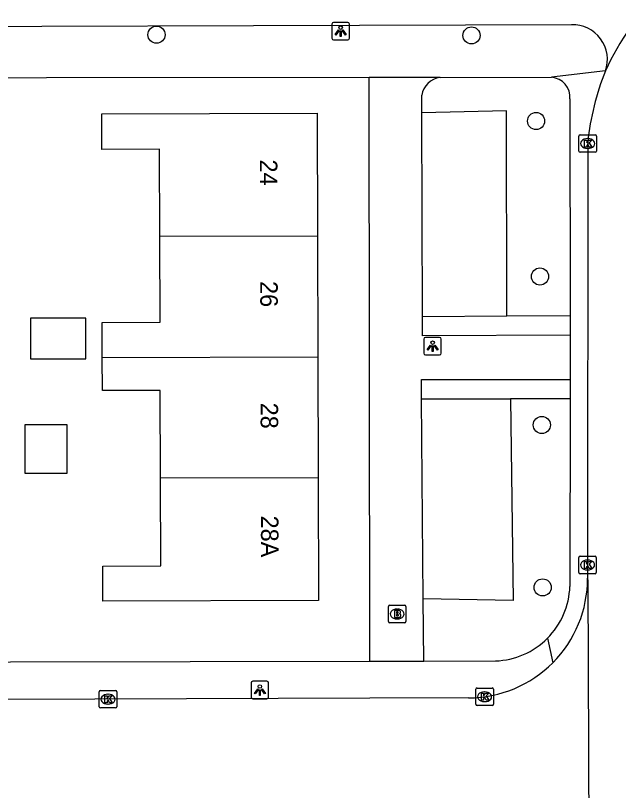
# Model space of a CAD drawing. Extents: x 160732 to 162105, y 387428 to 388479.
# Drawn here: x 161657.17 to 161691.59, y 388285.73 to 388329.97 of the extents above; entities that cross this region are included whole.
import ezdxf

# ---------------------------------------------------------------- set-up
doc = ezdxf.new("R2010")
doc.units = 0
for name, color, linetype in [('IMGEO_Boom', 7, 'Continuous'), ('IMGEO_Brandkraan', 7, 'Continuous'), ('IMGEO_Fietspad_open', 7, 'Continuous'), ('IMGEO_Groenvoorziening', 7, 'Continuous'), ('IMGEO_Haag', 7, 'Continuous'), ('IMGEO_Kolk', 7, 'Continuous'), ('IMGEO_Lichtpunt', 7, 'Continuous'), ('IMGEO_Pand', 7, 'Continuous'), ('IMGEO_Pand_nummerreeks', 7, 'Continuous'), ('IMGEO_Rijbaan_lokaal_open', 7, 'Continuous'), ('IMGEO_Voetpad_open', 7, 'Continuous')]:
    doc.layers.add(name, color=color, linetype=linetype)

msp = doc.modelspace()

# ---------------------------------------------------------------- linework, layer by layer
at = {"layer": 'IMGEO_Boom'}
for centre in [(161665.213, 388328.871), (161683.197, 388328.831), (161686.882, 388323.945), (161687.104, 388315.066), (161687.213, 388306.593), (161687.256, 388297.32)]:
    msp.add_circle(centre, 0.489, dxfattribs=at)
at = {"layer": 'IMGEO_Brandkraan'}
for p, q in [((161678.451, 388295.377), (161678.451, 388296.229)), ((161678.526, 388296.303), (161679.378, 388296.303)), ((161678.939, 388296.083), (161678.964, 388296.083)), ((161679.452, 388296.229), (161679.452, 388295.377)), ((161679.378, 388295.303), (161678.526, 388295.303)), ((161678.962, 388295.523), (161678.937, 388295.523))]:
    msp.add_line(p, q, dxfattribs=at)
for points in [[(161678.451, 388295.377), (161678.451, 388296.229)], [(161678.526, 388296.303), (161679.378, 388296.303)], [(161679.452, 388296.229), (161679.452, 388295.377)], [(161678.799, 388296.003), (161678.799, 388295.603), (161679.012, 388295.603)], [(161679.03, 388296.003), (161678.799, 388296.003)], [(161678.978, 388295.922), (161678.924, 388295.922), (161678.924, 388295.846)], [(161678.924, 388295.846), (161678.977, 388295.846)], [(161678.986, 388295.77), (161678.924, 388295.77), (161678.924, 388295.689)], [(161678.924, 388295.689), (161678.986, 388295.689)], [(161679.378, 388295.303), (161678.526, 388295.303)]]:
    msp.add_lwpolyline(points, dxfattribs=at)
for centre, radius, start, end in [((161678.528, 388296.227), 0.0765, 91.552, 178.448), ((161678.528, 388296.227), 0.0765, 91.552, 178.448), ((161679.376, 388296.227), 0.0765, 1.552, 88.448), ((161679.376, 388296.227), 0.0765, 1.552, 88.448), ((161678.979, 388295.884), 0.0379, 267.8285, 90.9355), ((161678.987, 388295.729), 0.0404, 269.8759, 90.5077), ((161679.018, 388295.854), 0.251, 268.6676, 293.5347), ((161679.034, 388295.858), 0.145, 59.4692, 91.5367), ((161679.059, 388295.905), 0.0922, 285.5137, 58.1501), ((161679.064, 388295.713), 0.105, 301.3115, 78.989), ((161678.528, 388295.379), 0.0765, 181.552, 268.448), ((161678.528, 388295.379), 0.0765, 181.552, 268.448), ((161679.376, 388295.379), 0.0765, 271.552, 358.448), ((161679.376, 388295.379), 0.0765, 271.552, 358.448)]:
    msp.add_arc(centre, radius, start, end, dxfattribs=at)
for centre, major_axis, ratio, start_param, end_param in [((161678.938, 388295.803), (-0.387, 0.002), 0.722429, 4.712389, 7.853982), ((161678.963, 388295.803), (-0.39, 0.002), 0.717154, 1.570796, 4.712389)]:
    msp.add_ellipse(centre, major_axis=major_axis, ratio=ratio, start_param=start_param, end_param=end_param, dxfattribs=at)
at = {"layer": 'IMGEO_Fietspad_open'}
msp.add_lwpolyline([(161688.907, 388329.444), (161640.503, 388329.278), (161628.465, 388329.237), (161561.317, 388329.067)], dxfattribs=at)
msp.add_arc((161688.965, 388327.456), 1.989, 340.7605, 91.6851, dxfattribs=at)
at = {"layer": 'IMGEO_Groenvoorziening'}
for points in [[(161685.21, 388312.801), (161685.2, 388324.533), (161680.356, 388324.404)], [(161685.416, 388308.084), (161685.571, 388296.574), (161680.439, 388296.662)]]:
    msp.add_lwpolyline(points, dxfattribs=at)
at = {"layer": 'IMGEO_Haag'}
for points in [[(161688.821, 388312.821), (161685.21, 388312.801)], [(161685.21, 388312.801), (161680.392, 388312.774)], [(161680.343, 388308.088), (161685.416, 388308.084)], [(161688.825, 388308.082), (161685.416, 388308.084)]]:
    msp.add_lwpolyline(points, dxfattribs=at)
at = {"layer": 'IMGEO_Kolk'}
for p, q in [((161689.327, 388322.232), (161689.327, 388323.084)), ((161689.402, 388323.158), (161690.254, 388323.158)), ((161690.328, 388323.084), (161690.328, 388322.232)), ((161689.815, 388322.938), (161689.84, 388322.938)), ((161690.254, 388322.158), (161689.402, 388322.158)), ((161689.838, 388322.378), (161689.813, 388322.378)), ((161689.32, 388298.175), (161689.32, 388299.027)), ((161689.395, 388299.101), (161690.247, 388299.101)), ((161689.808, 388298.881), (161689.833, 388298.881)), ((161690.321, 388299.027), (161690.321, 388298.175)), ((161689.831, 388298.321), (161689.806, 388298.321)), ((161690.247, 388298.101), (161689.395, 388298.101)), ((161661.947, 388290.512), (161661.947, 388291.364)), ((161662.022, 388291.438), (161662.874, 388291.438)), ((161662.435, 388291.218), (161662.46, 388291.218)), ((161662.948, 388291.364), (161662.948, 388290.512)), ((161683.445, 388290.652), (161683.445, 388291.504)), ((161683.52, 388291.578), (161684.372, 388291.578)), ((161683.933, 388291.358), (161683.958, 388291.358)), ((161684.446, 388291.504), (161684.446, 388290.652)), ((161683.956, 388290.798), (161683.931, 388290.798)), ((161662.874, 388290.438), (161662.022, 388290.438)), ((161662.458, 388290.658), (161662.433, 388290.658)), ((161684.372, 388290.578), (161683.52, 388290.578))]:
    msp.add_line(p, q, dxfattribs=at)
for points in [[(161689.327, 388322.232), (161689.327, 388323.084)], [(161689.402, 388323.158), (161690.254, 388323.158)], [(161690.328, 388323.084), (161690.328, 388322.232)], [(161689.648, 388322.858), (161689.771, 388322.858), (161689.771, 388322.707), (161689.901, 388322.858), (161690.065, 388322.858), (161689.919, 388322.707), (161690.072, 388322.458), (161689.92, 388322.458), (161689.835, 388322.622), (161689.771, 388322.555), (161689.771, 388322.458), (161689.648, 388322.458), (161689.648, 388322.858)], [(161690.254, 388322.158), (161689.402, 388322.158)], [(161689.32, 388298.175), (161689.32, 388299.027)], [(161689.395, 388299.101), (161690.247, 388299.101)], [(161689.641, 388298.801), (161689.764, 388298.801), (161689.764, 388298.65), (161689.894, 388298.801), (161690.058, 388298.801), (161689.912, 388298.65), (161690.065, 388298.401), (161689.913, 388298.401), (161689.828, 388298.565), (161689.764, 388298.498), (161689.764, 388298.401), (161689.641, 388298.401), (161689.641, 388298.801)], [(161690.321, 388299.027), (161690.321, 388298.175)], [(161690.247, 388298.101), (161689.395, 388298.101)], [(161661.947, 388290.512), (161661.947, 388291.364)], [(161662.022, 388291.438), (161662.874, 388291.438)], [(161662.948, 388291.364), (161662.948, 388290.512)], [(161683.445, 388290.652), (161683.445, 388291.504)], [(161683.52, 388291.578), (161684.372, 388291.578)], [(161683.766, 388291.278), (161683.889, 388291.278), (161683.889, 388291.127), (161684.019, 388291.278), (161684.183, 388291.278), (161684.037, 388291.127), (161684.19, 388290.878), (161684.038, 388290.878), (161683.953, 388291.042), (161683.889, 388290.975), (161683.889, 388290.878), (161683.766, 388290.878), (161683.766, 388291.278)], [(161684.446, 388291.504), (161684.446, 388290.652)], [(161662.268, 388291.138), (161662.391, 388291.138), (161662.391, 388290.987), (161662.521, 388291.138), (161662.685, 388291.138), (161662.539, 388290.987), (161662.692, 388290.738), (161662.54, 388290.738), (161662.455, 388290.902), (161662.391, 388290.835), (161662.391, 388290.738), (161662.268, 388290.738), (161662.268, 388291.138)], [(161662.874, 388290.438), (161662.022, 388290.438)], [(161684.372, 388290.578), (161683.52, 388290.578)]]:
    msp.add_lwpolyline(points, dxfattribs=at)
for centre, start, end in [((161689.404, 388323.082), 91.552, 178.448), ((161689.404, 388323.082), 91.552, 178.448), ((161690.252, 388323.082), 1.552, 88.448), ((161690.252, 388323.082), 1.552, 88.448), ((161689.404, 388322.234), 181.552, 268.448), ((161689.404, 388322.234), 181.552, 268.448), ((161690.252, 388322.234), 271.552, 358.448), ((161690.252, 388322.234), 271.552, 358.448), ((161689.397, 388299.025), 91.552, 178.448), ((161689.397, 388299.025), 91.552, 178.448), ((161690.245, 388299.025), 1.552, 88.448), ((161690.245, 388299.025), 1.552, 88.448), ((161689.397, 388298.177), 181.552, 268.448), ((161689.397, 388298.177), 181.552, 268.448), ((161690.245, 388298.177), 271.552, 358.448), ((161690.245, 388298.177), 271.552, 358.448), ((161662.024, 388291.362), 91.552, 178.448), ((161662.024, 388291.362), 91.552, 178.448), ((161662.872, 388291.362), 1.552, 88.448), ((161662.872, 388291.362), 1.552, 88.448), ((161683.522, 388291.502), 91.552, 178.448), ((161683.522, 388291.502), 91.552, 178.448), ((161684.37, 388291.502), 1.552, 88.448), ((161684.37, 388291.502), 1.552, 88.448), ((161662.024, 388290.514), 181.552, 268.448), ((161662.024, 388290.514), 181.552, 268.448), ((161662.872, 388290.514), 271.552, 358.448), ((161662.872, 388290.514), 271.552, 358.448), ((161683.522, 388290.654), 181.552, 268.448), ((161683.522, 388290.654), 181.552, 268.448), ((161684.37, 388290.654), 271.552, 358.448), ((161684.37, 388290.654), 271.552, 358.448)]:
    msp.add_arc(centre, 0.0765, start, end, dxfattribs=at)
for centre, major_axis, ratio, start_param, end_param in [((161689.814, 388322.658), (-0.387, 0.002), 0.722429, 4.712389, 7.853982), ((161689.839, 388322.658), (-0.39, 0.002), 0.717154, 1.570796, 4.712389), ((161689.807, 388298.601), (-0.387, 0.002), 0.722429, 4.712389, 7.853982), ((161689.832, 388298.601), (-0.39, 0.002), 0.717154, 1.570796, 4.712389), ((161662.434, 388290.938), (-0.387, 0.002), 0.722429, 4.712389, 7.853982), ((161662.459, 388290.938), (-0.39, 0.002), 0.717154, 1.570796, 4.712389), ((161683.932, 388291.078), (-0.387, 0.002), 0.722429, 4.712389, 7.853982), ((161683.957, 388291.078), (-0.39, 0.002), 0.717154, 1.570796, 4.712389)]:
    msp.add_ellipse(centre, major_axis=major_axis, ratio=ratio, start_param=start_param, end_param=end_param, dxfattribs=at)
at = {"layer": 'IMGEO_Lichtpunt'}
for p, q in [((161675.233, 388329.479), (161675.233, 388328.672)), ((161675.233, 388329.479), (161675.233, 388328.672)), ((161676.135, 388329.574), (161675.327, 388329.574)), ((161676.135, 388329.574), (161675.327, 388329.574)), ((161676.229, 388328.672), (161676.229, 388329.479)), ((161676.229, 388328.672), (161676.229, 388329.479)), ((161675.327, 388328.578), (161676.135, 388328.578)), ((161675.327, 388328.578), (161676.135, 388328.578)), ((161680.477, 388311.494), (161680.477, 388310.687)), ((161680.477, 388311.494), (161680.477, 388310.687)), ((161681.379, 388311.589), (161680.571, 388311.589)), ((161681.379, 388311.589), (161680.571, 388311.589)), ((161681.473, 388310.687), (161681.473, 388311.494)), ((161681.473, 388310.687), (161681.473, 388311.494)), ((161680.571, 388310.593), (161681.379, 388310.593)), ((161680.571, 388310.593), (161681.379, 388310.593)), ((161670.617, 388291.865), (161670.617, 388291.058)), ((161670.617, 388291.865), (161670.617, 388291.058)), ((161671.519, 388291.96), (161670.711, 388291.96)), ((161671.519, 388291.96), (161670.711, 388291.96)), ((161671.613, 388291.058), (161671.613, 388291.865)), ((161671.613, 388291.058), (161671.613, 388291.865)), ((161670.711, 388290.964), (161671.519, 388290.964)), ((161670.711, 388290.964), (161671.519, 388290.964))]:
    msp.add_line(p, q, dxfattribs=at)
for points in [[(161675.607, 388329.143), (161675.646, 388329.115), (161675.458, 388328.853), (161675.42, 388328.88), (161675.607, 388329.143)], [(161675.709, 388329.095), (161675.756, 388329.095), (161675.756, 388328.773), (161675.709, 388328.773), (161675.709, 388329.095)], [(161675.819, 388329.115), (161675.857, 388329.142), (161676.044, 388328.88), (161676.005, 388328.852), (161675.819, 388329.115)], [(161680.851, 388311.158), (161680.89, 388311.13), (161680.702, 388310.868), (161680.664, 388310.895), (161680.851, 388311.158)], [(161680.953, 388311.11), (161681, 388311.11), (161681, 388310.788), (161680.953, 388310.788), (161680.953, 388311.11)], [(161681.063, 388311.13), (161681.101, 388311.157), (161681.288, 388310.895), (161681.249, 388310.867), (161681.063, 388311.13)], [(161670.991, 388291.529), (161671.03, 388291.501), (161670.842, 388291.239), (161670.804, 388291.266), (161670.991, 388291.529)], [(161671.093, 388291.481), (161671.14, 388291.481), (161671.14, 388291.159), (161671.093, 388291.159), (161671.093, 388291.481)], [(161671.203, 388291.501), (161671.241, 388291.528), (161671.428, 388291.266), (161671.389, 388291.238), (161671.203, 388291.501)]]:
    msp.add_lwpolyline(points, dxfattribs=at)
for centre in [(161675.732, 388329.277), (161680.976, 388311.292), (161671.116, 388291.663)]:
    msp.add_circle(centre, 0.0994, dxfattribs=at)
for centre, start, end in [((161675.327, 388329.479), 90, 180), ((161675.327, 388329.479), 90, 180), ((161676.135, 388329.479), 0, 90), ((161676.135, 388329.479), 0, 90), ((161675.327, 388328.672), 180, 270), ((161675.327, 388328.672), 180, 270), ((161676.135, 388328.672), 270, 0), ((161676.135, 388328.672), 270, 360), ((161680.571, 388311.494), 90, 180), ((161680.571, 388311.494), 90, 180), ((161681.379, 388311.494), 0, 90), ((161681.379, 388311.494), 0, 90), ((161680.571, 388310.687), 180, 270), ((161680.571, 388310.687), 180, 270), ((161681.379, 388310.687), 270, 0), ((161681.379, 388310.687), 270, 360), ((161670.711, 388291.865), 90, 180), ((161670.711, 388291.865), 90, 180), ((161671.519, 388291.865), 0, 90), ((161671.519, 388291.865), 0, 90), ((161670.711, 388291.058), 180, 270), ((161670.711, 388291.058), 180, 270), ((161671.519, 388291.058), 270, 0), ((161671.519, 388291.058), 270, 360)]:
    msp.add_arc(centre, 0.0946, start, end, dxfattribs=at)
at = {"layer": 'IMGEO_Pand'}
for points in [[(161665.408, 388317.353), (161665.393, 388322.329), (161662.099, 388322.32), (161662.093, 388324.362), (161674.388, 388324.4), (161674.409, 388317.379)], [(161662.12, 388310.445), (161662.114, 388312.45), (161665.423, 388312.46), (161665.408, 388317.353)], [(161674.409, 388317.379), (161665.408, 388317.353)], [(161674.409, 388317.379), (161674.43, 388310.48)], [(161658.028, 388310.366), (161661.182, 388310.362), (161661.178, 388312.692), (161658.025, 388312.687), (161658.028, 388310.366)], [(161662.12, 388310.445), (161674.43, 388310.48)], [(161665.438, 388303.555), (161665.423, 388308.562), (161662.125, 388308.552), (161662.12, 388310.445)], [(161674.43, 388310.48), (161674.451, 388303.581)], [(161657.703, 388303.833), (161660.111, 388303.839), (161660.109, 388306.607), (161657.7, 388306.605), (161657.703, 388303.833)], [(161674.451, 388303.581), (161674.472, 388296.564), (161662.157, 388296.526), (161662.151, 388298.537), (161665.454, 388298.546), (161665.438, 388303.555)], [(161674.451, 388303.581), (161665.438, 388303.555)]]:
    msp.add_lwpolyline(points, dxfattribs=at)
at = {"layer": 'IMGEO_Rijbaan_lokaal_open'}
for points in [[(161689.833, 388322.739), (161689.823, 388297.843)], [(161689.823, 388297.843), (161689.837, 388297.691), (161689.917, 388278.167), (161689.912, 388278.079)], [(161683.032, 388291.013), (161677.401, 388290.993), (161572.726, 388290.615), (161565.829, 388290.59)]]:
    msp.add_lwpolyline(points, dxfattribs=at)
for centre, radius, start, end in [((161702.749, 388321.571), 13.004, 106.5993, 156.2846), ((161704.799, 388321.174), 15.047, 158.042, 174.0316), ((161683.002, 388297.831), 6.821, 315.1752, 0.0993), ((161683.009, 388297.823), 6.81, 270.1932, 315.1818)]:
    msp.add_arc(centre, radius, start, end, dxfattribs=at)
at = {"layer": 'IMGEO_Voetpad_open'}
for points in [[(161690.843, 388326.801), (161687.764, 388326.439)], [(161677.361, 388326.432), (161640.503, 388326.392), (161636.334, 388326.387)], [(161681.399, 388326.424), (161677.361, 388326.432)], [(161677.39, 388293.107), (161677.361, 388326.432)], [(161681.399, 388326.424), (161687.764, 388326.439)], [(161680.356, 388324.404), (161680.353, 388325.411)], [(161688.818, 388325.202), (161688.821, 388312.821)], [(161680.392, 388312.774), (161680.356, 388324.404)], [(161688.821, 388312.821), (161688.821, 388312.268), (161688.821, 388311.721)], [(161688.821, 388311.721), (161680.395, 388311.675), (161680.394, 388312.159), (161680.392, 388312.774)], [(161688.821, 388311.721), (161688.827, 388309.182)], [(161680.343, 388308.088), (161680.337, 388308.793), (161680.334, 388309.188), (161688.827, 388309.182)], [(161688.827, 388309.182), (161688.826, 388308.711), (161688.825, 388308.082)], [(161680.439, 388296.662), (161680.343, 388308.088)], [(161688.825, 388308.082), (161688.813, 388297.381)], [(161680.469, 388293.115), (161680.439, 388296.662)], [(161687.53, 388294.414), (161687.84, 388293.023)], [(161636.359, 388293.035), (161677.39, 388293.107)], [(161677.39, 388293.107), (161680.469, 388293.115)], [(161680.469, 388293.115), (161684.565, 388293.126)]]:
    msp.add_lwpolyline(points, dxfattribs=at)
for centre, radius, start, end in [((161681.555, 388325.216), 1.218, 97.3789, 170.7847), ((161687.672, 388325.293), 1.149, 355.4342, 85.4319), ((161684.419, 388297.52), 4.396, 315.0427, 358.1877), ((161684.416, 388297.526), 4.402, 271.94, 315.0203)]:
    msp.add_arc(centre, radius, start, end, dxfattribs=at)

# ---------------------------------------------------------------- texts
at = {"layer": 'IMGEO_Pand_nummerreeks'}
for s, rotation, p in [('24', 270.1706, (161671.115, 388321.747)), ('26', 270.1706, (161671.136, 388314.807)), ('28', 270.1706, (161671.157, 388307.864)), ('28A', 270.1796, (161671.176, 388301.418))]:
    msp.add_text(s, height=1, rotation=rotation, dxfattribs=at).set_placement(p)

doc.saveas('drawing.dxf')
